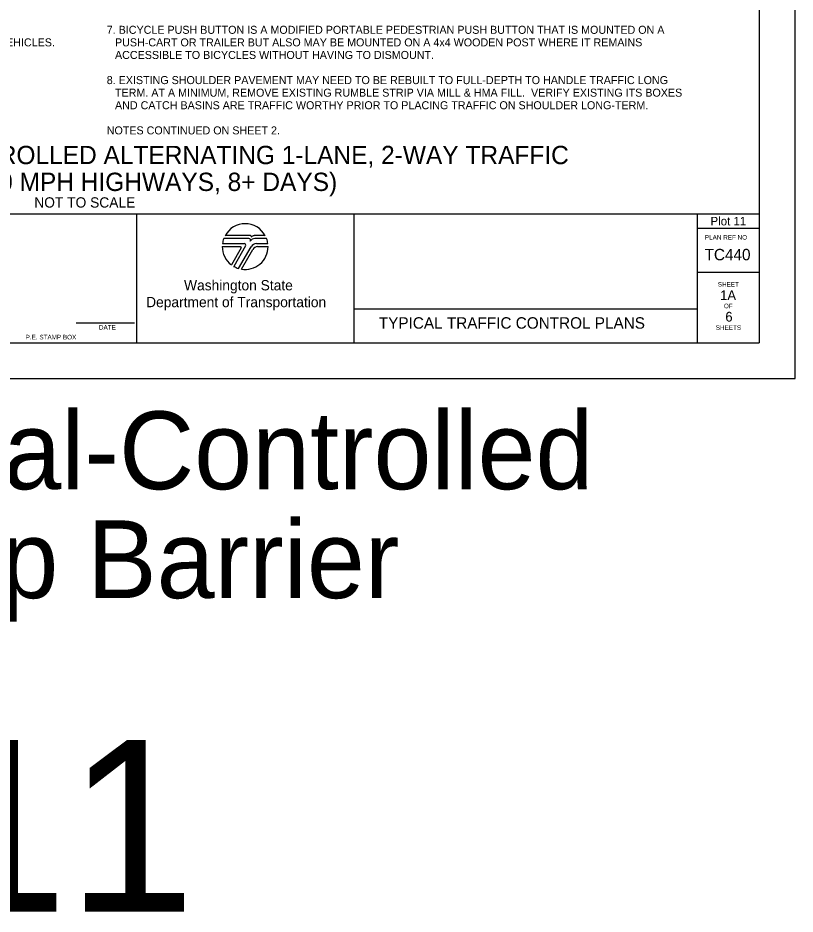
# Model space of a CAD drawing. Extents: x 99982 to 100176, y 99905 to 100011.
# Drawn here: x 100009.27 to 100016.06, y 99965.01 to 99972.84 of the extents above; entities that cross this region are included whole.
import ezdxf

# ---------------------------------------------------------------- set-up
doc = ezdxf.new("R2010")
doc.units = 0
for name, color, linetype in [('SH_DE_DetailHeading1Text', 7, 'Continuous'), ('SH_GI_GeneralNotesBodyText', 7, 'Continuous'), ('SH_GI_PlotLimits', 7, 'Continuous'), ('SH_GI_SheetBorder', 7, 'Continuous'), ('SH_GI_SheetLocationText', 7, 'Continuous'), ('SH_GI_SheetTextInCells', 7, 'Continuous'), ('SH_GI_TitleBlockText', 7, 'Continuous'), ('SH_GI_WSDOTLogo', 7, 'Continuous')]:
    doc.layers.add(name, color=color, linetype=linetype)

msp = doc.modelspace()

# ---------------------------------------------------------------- linework, layer by layer
at = {"layer": 'SH_GI_PlotLimits'}
msp.add_lwpolyline([(99999.0625, 99969.6875), (100016.0625, 99969.6875), (100016.0625, 99980.6875), (99999.0625, 99980.6875)], close=True, dxfattribs=at)
at = {"layer": 'SH_GI_SheetBorder'}
for p, q in [((100015.75, 99980.375), (100015.75, 99970)), ((100000, 99971.1259), (100015.75, 99971.1259)), ((100010.3089, 99971.1259), (100010.3089, 99970)), ((100012.2055, 99971.1259), (100012.2055, 99970)), ((100015.2079, 99971.1259), (100015.2079, 99970)), ((100015.2079, 99971.0008), (100015.75, 99971.0008)), ((100015.2079, 99970.6176), (100015.75, 99970.6176)), ((100012.2055, 99970.2955), (100015.2079, 99970.2955)), ((100009.7797, 99970.1733), (100010.2914, 99970.1733)), ((100000, 99970), (100015.75, 99970))]:
    msp.add_line(p, q, dxfattribs=at)
at = {"layer": 'SH_GI_WSDOTLogo'}
for p, q in [((100011.2894, 99970.9094), (100011.0697, 99970.9094)), ((100011.303, 99970.9354), (100011.0815, 99970.9354)), ((100011.433, 99970.9354), (100011.3351, 99970.9354)), ((100011.343, 99970.9094), (100011.3429, 99970.9094)), ((100011.4448, 99970.9094), (100011.343, 99970.9094)), ((100011.0572, 99970.84), (100011.2148, 99970.84)), ((100011.059, 99970.8661), (100011.2496, 99970.8661)), ((100011.222, 99970.8277), (100011.1364, 99970.6807)), ((100011.261, 99970.8464), (100011.1567, 99970.6672)), ((100011.1989, 99970.6487), (100011.3089, 99970.839)), ((100011.2244, 99970.6428), (100011.3242, 99970.8156)), ((100011.3558, 99970.8661), (100011.4555, 99970.8661)), ((100011.3655, 99970.8394), (100011.4572, 99970.8394))]:
    msp.add_line(p, q, dxfattribs=at)
for centre, radius, start, end in [((100011.2572, 99970.84), 0.2, 28.47865, 151.53204), ((100011.2572, 99970.84), 0.2, 159.69598, 172.50569), ((100011.2894, 99970.8946), 0.0148, 327.8418, 89.99855), ((100011.3429, 99970.861), 0.0484, 89.99529, 147.82376), ((100011.303, 99970.9263), 0.00903, 329.87418, 90.00328), ((100011.3352, 99970.9066), 0.0287, 90.00721, 148.16763), ((100011.2572, 99970.84), 0.2, 7.49431, 20.29406), ((100011.2572, 99970.84), 0.2, 179.99864, 232.84327), ((100011.2149, 99970.8318), 0.0082, 329.74356, 90), ((100011.2572, 99970.84), 0.2, 260.54554, 359.80857), ((100011.2497, 99970.853), 0.0131, 329.76834, 90), ((100011.3558, 99970.8119), 0.0542, 90, 149.99738), ((100011.3654, 99970.7918), 0.0476, 90, 150.05432), ((100011.2572, 99970.84), 0.2, 239.79292, 253.0448)]:
    msp.add_arc(centre, radius, start, end, dxfattribs=at)

# ---------------------------------------------------------------- texts
at = {"layer": 'SH_DE_DetailHeading1Text'}
for s, height, p in [('ADVANCED TEMPORARY SIGNAL-CONTROLLED ALTERNATING 1-LANE, 2-WAY TRAFFIC', 0.16, (100004.9788, 99971.5606)), ('TEMP BARRIER (20 MPH HIGHWAYS, 8+ DAYS)', 0.16, (100007.2523, 99971.3259)), ('NOT TO SCALE', 0.09, (100009.4141, 99971.1809))]:
    msp.add_text(s, height=height, rotation=360, dxfattribs=at).set_placement(p)
at = {"layer": 'SH_GI_GeneralNotesBodyText'}
for s, p in [('7. BICYCLE PUSH BUTTON IS A MODIFIED PORTABLE PEDESTRIAN PUSH BUTTON THAT IS MOUNTED ON A ', (100010.0475, 99972.6998)), (':  (1) DEFAULT TIMING PLAN DESIGNED ONLY FOR VEHICLES. ', (100006.7909, 99972.5899)), ('PUSH-CART OR TRAILER BUT ALSO MAY BE MOUNTED ON A 4x4 WOODEN POST WHERE IT REMAINS ', (100010.1197, 99972.5899)), ('ACCESSIBLE TO BICYCLES WITHOUT HAVING TO DISMOUNT.', (100010.1197, 99972.48)), ('8. EXISTING SHOULDER PAVEMENT MAY NEED TO BE REBUILT TO FULL-DEPTH TO HANDLE TRAFFIC LONG ', (100010.0475, 99972.2602)), ('TERM. AT A MINIMUM, REMOVE EXISTING RUMBLE STRIP VIA MILL & HMA FILL.  VERIFY EXISTING ITS BOXES ', (100010.1197, 99972.1503)), ('AND CATCH BASINS ARE TRAFFIC WORTHY PRIOR TO PLACING TRAFFIC ON SHOULDER LONG-TERM.', (100010.1197, 99972.0404)), ('NOTES CONTINUED ON SHEET 2.', (100010.0475, 99971.8206))]:
    msp.add_text(s, height=0.07, rotation=360, dxfattribs=at).set_placement(p)
at = {"layer": 'SH_GI_SheetBorder'}
msp.add_text('PLAN REF NO', height=0.040032, dxfattribs=at).set_placement((100015.2747, 99970.9008))
at = {"layer": 'SH_GI_SheetLocationText'}
for s, height, p in [('Plot 11', 0.075, (100015.3235, 99971.025)), (' Temp Signal-Controlled', 0.68, (100004.4951, 99968.7191)), ('Alt Traffic w/ Temp Barrier', 0.68, (100002.0459, 99967.7671)), ('Plot 11', 1.5, (100004.5756, 99965.0267))]:
    msp.add_text(s, height=height, dxfattribs=at).set_placement(p)
at = {"layer": 'SH_GI_SheetTextInCells'}
for s, height, p in [('Washington State', 0.090072, (100010.7229, 99970.4571)), ('SHEET', 0.04003, (100015.3877, 99970.4896)), ('Department of Transportation', 0.090072, (100010.3916, 99970.3101)), ('OF', 0.04003, (100015.4406, 99970.3008)), ('DATE', 0.04003, (100009.9794, 99970.1141)), ('SHEETS', 0.04003, (100015.3698, 99970.112)), ('P.E. STAMP BOX', 0.040032, (100009.339, 99970.0286))]:
    msp.add_text(s, height=height, dxfattribs=at).set_placement(p)
at = {"layer": 'SH_GI_TitleBlockText'}
for s, height, p in [('TC440', 0.1, (100015.2718, 99970.72)), ('1A', 0.085, (100015.4076, 99970.3723)), ('6', 0.085, (100015.4534, 99970.1843)), ('TYPICAL TRAFFIC CONTROL PLANS', 0.1, (100012.4251, 99970.1224))]:
    msp.add_text(s, height=height, dxfattribs=at).set_placement(p)

doc.saveas('drawing.dxf')
